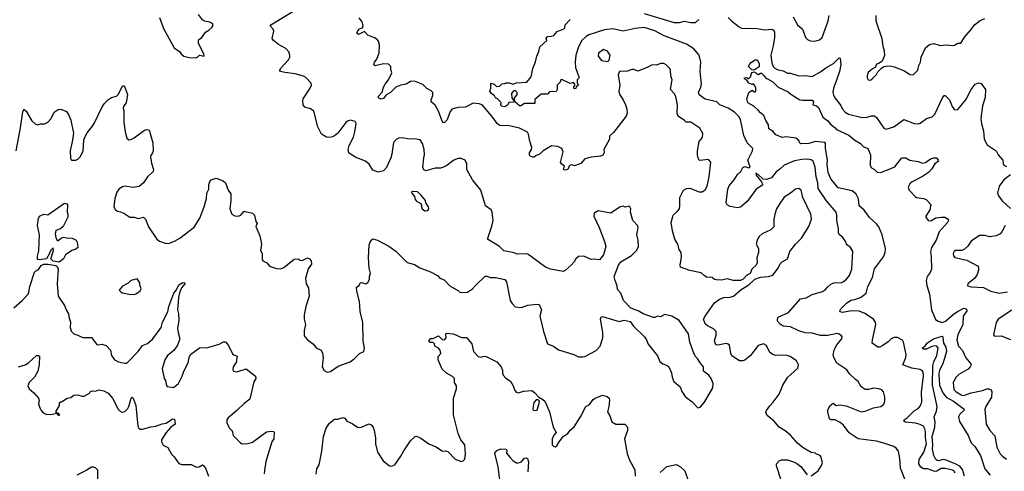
# Model space of a CAD drawing. Extents: x 2133461 to 2293071, y 753526 to 916327.
# Tile 322 of 459: x 2202454 to 2211934, y 899422 to 903765. Entities that reach past the tile are written whole.
import ezdxf

# ---------------------------------------------------------------- set-up
doc = ezdxf.new("R2010")
doc.units = 0

msp = doc.modelspace()

# ---------------------------------------------------------------- linework, layer by layer
at = {"layer": '0CON10XD'}
for points in [[(2203733.3, 902485), (2203715, 902460), (2203712.5, 902445), (2203722, 902385), (2203741.2, 902325), (2203740, 902305), (2203685, 902252.5), (2203645.5, 902194.5), (2203605, 902161.2), (2203545, 902150), (2203465, 902163.8), (2203445, 902158.8), (2203412.3, 902137.7), (2203390, 902105), (2203371.2, 902045), (2203361.2, 901965), (2203377, 901937), (2203395, 901922.5), (2203425, 901917.5), (2203455, 901903.3), (2203515, 901866.7), (2203555, 901866.2), (2203595, 901853.3), (2203645, 901866.7), (2203665, 901847.5), (2203695, 901772.5), (2203775, 901652.5), (2203800, 901635), (2203855, 901616.7), (2203885, 901613.8), (2203945, 901634), (2203995, 901664), (2204135, 901770), (2204186.9, 901855), (2204228.6, 901965), (2204253.3, 902045), (2204256.7, 902095), (2204273.8, 902135), (2204274.1, 902175.9), (2204285, 902210), (2204297.5, 902225), (2204345, 902240), (2204413.6, 902213.6), (2204436, 902195), (2204462.5, 902125), (2204485, 902090), (2204485.7, 902025.7), (2204475.8, 901945.8), (2204495.5, 901895.5), (2204525, 901877.1), (2204556.1, 901873.9), (2204583.9, 901886.1), (2204611.2, 901918.8), (2204625, 901920), (2204695, 901903.8), (2204716, 901885), (2204727.5, 901825), (2204740, 901805), (2204728.8, 901775), (2204765.8, 901685), (2204781.2, 901605), (2204771.2, 901545), (2204788.8, 901515), (2204786.7, 901465), (2204796.1, 901446.1), (2204832.5, 901425), (2204860, 901395), (2204925, 901371.2), (2204965, 901370), (2204997.3, 901382.7), (2205095, 901463.3), (2205136.4, 901466.4), (2205155, 901452.5), (2205175, 901450), (2205225, 901473.3), (2205243.9, 901463.9), (2205261.2, 901445), (2205262.5, 901415), (2205230.6, 901369.4), (2205206, 901275), (2205213, 901223), (2205233.3, 901185), (2205242, 901105), (2205208.1, 901005), (2205191.4, 900925), (2205192, 900885), (2205204, 900835), (2205194, 900775), (2205193.8, 900725), (2205223.3, 900685), (2205283.3, 900645), (2205308.3, 900608.3), (2205357.5, 900585), (2205369.3, 900559.3), (2205376.4, 900513.6), (2205366.4, 900426.4), (2205385, 900390), (2205415, 900374), (2205445, 900381.2), (2205518.8, 900431.2), (2205634.1, 900475.9), (2205675, 900503.8), (2205725, 900553.3), (2205767.5, 900575), (2205773.3, 900605), (2205762.3, 900677.7), (2205756, 900855), (2205731.2, 900955), (2205730, 901015), (2205726.9, 901055), (2205698.5, 901155), (2205697.5, 901192.5), (2205722.5, 901207.5), (2205732.5, 901235), (2205745, 901238), (2205786.4, 901223.6), (2205805, 901237.5), (2205823.3, 901265), (2205823.3, 901295), (2205832, 901325), (2205820, 901375), (2205812, 901475), (2205819.5, 901600.5), (2205835, 901642.5), (2205855, 901656.7), (2205900, 901645), (2206007.3, 901587.3), (2206075, 901538.8), (2206185, 901431.2), (2206255, 901410), (2206307, 901377), (2206409.1, 901339.1), (2206475.7, 901305.7), (2206499.5, 901279.5), (2206541.7, 901261.7), (2206595, 901203.8), (2206678.3, 901158.3), (2206695, 901142.5), (2206765, 901143.8), (2206813.8, 901175), (2206841.4, 901208.6), (2206935, 901298), (2206955, 901298), (2206985, 901286.2), (2207035, 901285.8), (2207125, 901266.7), (2207142.3, 901242.3), (2207176.7, 901065), (2207193.9, 901033.9), (2207223.9, 901003.9), (2207285, 900996.2), (2207345, 901018.8), (2207435, 901030), (2207456.7, 901025), (2207476.4, 900973.6), (2207463.3, 900915), (2207467, 900887), (2207496.2, 900765), (2207537, 900647), (2207592.5, 900625), (2207641.2, 900591.2), (2207790, 900545), (2207835, 900523.3), (2207875, 900521.2), (2207895, 900526.7), (2208005, 900583.8), (2208043.3, 900625), (2208068.8, 900705), (2208068.8, 900755), (2208046.7, 900885), (2208052.5, 900905), (2208065, 900908.8), (2208225, 900863.3), (2208275, 900876.7), (2208333, 900863), (2208365, 900817.5), (2208470, 900715), (2208490, 900685), (2208503.3, 900645), (2208593.6, 900533.6), (2208618.3, 900478.3), (2208645, 900456.7), (2208688.3, 900438.3), (2208703.3, 900425), (2208728.8, 900368.8), (2208735.8, 900325.8), (2208753.3, 900285), (2208813.8, 900235), (2208830.5, 900190.5), (2208862.1, 900142.1), (2208929.7, 900089.7), (2208983, 900033), (2209005, 900037.5), (2209046, 900085), (2209126.2, 900225), (2209131.2, 900265), (2209111.2, 900315), (2209090, 900345), (2209036.2, 900385), (2209037.5, 900425), (2209004.2, 900464.2), (2208981.2, 900505), (2208958.8, 900528.8), (2208934.2, 900584.2), (2208906.2, 900665), (2208892, 900745), (2208803, 900873), (2208732.5, 900915), (2208665, 900930), (2208625, 900906.7), (2208595, 900912.5), (2208569.3, 900900.7), (2208555, 900902), (2208457.5, 900937.5), (2208410, 900965), (2208385, 900970), (2208335, 900993.3), (2208266.2, 901065), (2208243.3, 901135), (2208210.5, 901170.5), (2208208, 901205), (2208187.5, 901255), (2208178.8, 901295), (2208218, 901405), (2208243.2, 901436.8), (2208345, 901496.2), (2208395, 901548.8), (2208412.9, 901585), (2208407.5, 901645), (2208394.4, 901695), (2208407.5, 901765), (2208403.9, 901783.9), (2208356.7, 901835), (2208334, 901915), (2208336.4, 901946.4), (2208325, 901970), (2208285, 901962.5), (2208265, 901972.5), (2208235, 901963.8), (2208145, 901904), (2208023, 901927), (2207986, 901905), (2207980.8, 901875), (2208033.3, 901765), (2208085, 901632.5), (2208095.9, 901584.1), (2208076.2, 901505), (2208037.5, 901455), (2207985, 901462), (2207955, 901457.5), (2207885, 901489.2), (2207835, 901487.5), (2207807.5, 901465), (2207793.3, 901435), (2207765, 901403.3), (2207706.8, 901353.2), (2207685, 901342), (2207565, 901366), (2207515, 901384), (2207394.3, 901474.3), (2207345, 901510), (2207325, 901514), (2207245, 901510), (2207215, 901522), (2207115, 901543.3), (2207074.1, 901584.1), (2206956.7, 901655), (2207000.5, 901779.5), (2207011.2, 901835), (2207002.5, 901915), (2206992, 901935), (2206938.8, 901975), (2206893.3, 902125), (2206815, 902223.8), (2206757.5, 902325), (2206758, 902378), (2206743, 902413), (2206705, 902430), (2206675, 902430), (2206635, 902414), (2206567.6, 902362.4), (2206534.3, 902345.7), (2206505, 902337.1), (2206453.7, 902336.3), (2206365, 902312), (2206345, 902321.2), (2206336.6, 902346.6), (2206345, 902437.5), (2206352.5, 902465), (2206347.5, 902515), (2206331.2, 902575), (2206308.3, 902608.3), (2206255, 902620), (2206205, 902616.2), (2206135, 902628), (2206105, 902626.2), (2206077.7, 902612.3), (2206054, 902585), (2206037.9, 902472.1), (2206027.1, 902435), (2205985, 902343.3), (2205955, 902311.2), (2205905, 902298.8), (2205855, 902316.2), (2205817.5, 902375), (2205783.6, 902403.6), (2205683.2, 902443.2), (2205621.2, 902485), (2205617.5, 902515), (2205625.6, 902555), (2205667.8, 902635), (2205680.8, 902685), (2205693.3, 902765), (2205682.5, 902785), (2205639.5, 902799.5), (2205615, 902792), (2205594.5, 902775.5), (2205517.5, 902675), (2205485, 902646.9), (2205465, 902637.8), (2205435, 902632.2), (2205407.5, 902635), (2205358.6, 902665), (2205323.3, 902733.3), (2205285, 902883.8), (2205255, 902908.8), (2205200, 902925), (2205184.2, 902945), (2205180, 902985), (2205184.4, 903005), (2205250.8, 903105), (2205262, 903135), (2205260, 903155), (2205208.3, 903208.3), (2205185, 903222), (2205105, 903245.7), (2205005, 903255.8), (2204965, 903266.7), (2204958.8, 903275), (2204964, 903295), (2205041.7, 903378.3), (2205054.3, 903405), (2205054.2, 903425), (2205044.2, 903454.2), (2205017.7, 903487.7), (2204945, 903526.7), (2204896.1, 903566.1), (2204884.2, 903584.2), (2204900, 903655), (2204894.2, 903674.2), (2204866.7, 903705), (2204873.3, 903715), (2205109.1, 903860.9)], [(2203798.8, 903785), (2203838.8, 903678.8), (2203940, 903495), (2203995, 903456.7), (2204009.2, 903435), (2204035, 903414.4), (2204085, 903400), (2204145, 903398)], [(2204145, 903398), (2204165, 903403.3), (2204185, 903422.5), (2204230, 903415), (2204226.2, 903435), (2204176.7, 903535), (2204175, 903570), (2204207.5, 903595), (2204243.6, 903646.4), (2204275, 903662.5), (2204305, 903690), (2204312.5, 903705), (2204312.5, 903725), (2204285, 903740), (2204231.7, 903751.7), (2204214.2, 903764.2), (2204173.8, 903813.8)], [(2205972, 903145), (2206006, 903185), (2206037.5, 903255), (2206026.2, 903285), (2206025.9, 903315.9), (2206005.9, 903335.9), (2205955, 903341.2), (2205875, 903320), (2205865, 903330), (2205870, 903355), (2205893.6, 903386.4), (2205913.3, 903445), (2205917.3, 903522.7), (2205907.4, 903557.4), (2205894, 903575), (2205870, 903590), (2205805.5, 903615.5), (2205775, 903651.2), (2205715, 903623.1), (2205700.8, 903635), (2205705, 903651.2), (2205725, 903678), (2205753.8, 903686.2), (2205760, 903705), (2205752, 903745), (2205721.3, 903781.3)], [(2210990, 899315), (2210933.2, 899453.2), (2210927.8, 899545), (2210914.2, 899615), (2210893.8, 899645), (2210868.7, 899658.7), (2210785, 899690.5), (2210705, 899710), (2210528, 899735), (2210441.1, 899791.1), (2210385, 899864.2), (2210355, 899890), (2210305.8, 899915.8), (2210265, 899918), (2210251.2, 899925), (2210233.6, 899993.6), (2210235, 900012.5), (2210256, 900055), (2210285, 900075.8), (2210315, 900054), (2210355, 900060), (2210410.5, 900050.5), (2210555, 899992), (2210595, 899999.2), (2210675, 900032), (2210745, 900046.2), (2210774.1, 900065.9), (2210784, 900095), (2210783.8, 900135), (2210770, 900185), (2210755.9, 900205.9), (2210726.1, 900216.1), (2210675, 900220.8), (2210625, 900207.5), (2210595, 900208.6), (2210554.5, 900234.5), (2210525.6, 900285.6), (2210500, 900305), (2210445, 900358), (2210416.4, 900396.4), (2210322, 900462), (2210292.9, 900515), (2210287.5, 900545), (2210297.5, 900595), (2210322.4, 900637.6), (2210370, 900695), (2210373.3, 900715), (2210367.5, 900725), (2210345, 900741.2), (2210325, 900746), (2210235, 900728.6), (2210165, 900727.1), (2210085, 900750.3), (2210015, 900754), (2209955, 900773.4), (2209875, 900810), (2209805, 900817.9), (2209776.6, 900836.6), (2209750.6, 900865), (2209749.4, 900885), (2209756.8, 900903.2), (2209855, 900947.5), (2209971.3, 901078.7), (2210025, 901088.9), (2210085, 901121.8), (2210185, 901151.2), (2210211.3, 901168.7), (2210235, 901197.1), (2210265, 901222.9), (2210292.5, 901235), (2210365, 901238.6), (2210385, 901245.7), (2210415, 901269.2), (2210445, 901306), (2210464.4, 901365), (2210475, 901540), (2210453, 901573), (2210413.6, 901603.6), (2210407, 901627), (2210380.7, 901670.7), (2210345, 901700), (2210336.2, 901715), (2210338, 901755), (2210320.8, 901835), (2210321.4, 901885), (2210314.4, 901915), (2210222.7, 902022.7), (2210140.2, 902140.2), (2210138.2, 902195), (2210123.5, 902253.5), (2210111.8, 902345), (2210092, 902405), (2210075, 902417.5), (2210043.2, 902423.2), (2209985, 902420.5), (2209915, 902407.3), (2209815, 902365.5), (2209772.3, 902327.7), (2209738.6, 902301.4), (2209691.2, 902245), (2209645, 902227.8), (2209612.7, 902232.7), (2209565, 902276.8), (2209542, 902288), (2209545, 902271.1), (2209596.6, 902206.6), (2209606.5, 902185), (2209604.4, 902175), (2209545.4, 902135), (2209456.9, 902015), (2209395, 901962.7), (2209365, 901956.7), (2209295, 901968.6), (2209264.3, 901985), (2209256.9, 902005), (2209271.9, 902135), (2209285, 902167.8), (2209334, 902226), (2209364.8, 902275.2), (2209395.6, 902304.4), (2209416.8, 902343.2), (2209435, 902351.6), (2209475, 902338.9), (2209486.1, 902345), (2209465.5, 902415), (2209510.8, 902505), (2209512, 902525), (2209459.5, 902579.5), (2209425, 902650), (2209395.5, 902805), (2209377.5, 902835), (2209337.3, 902875), (2209274.2, 902914.2), (2209194.7, 902944.7), (2209165, 902974.3), (2209055, 903000.8), (2208995, 903041.2), (2208990, 903065), (2209011.9, 903115), (2209016.9, 903145), (2209005.4, 903265), (2209011.5, 903355), (2208994.7, 903424.7), (2208943.1, 903483.1), (2208875, 903530), (2208659.6, 903609.6), (2208568.7, 903658.7), (2208465, 903688.8), (2208381.1, 903681.1), (2208265, 903655.7), (2208165, 903676.2), (2208085, 903668.8), (2207935, 903617.8), (2207907.8, 903602.2), (2207865.5, 903564.5), (2207834.2, 903505), (2207810, 903425), (2207800.8, 903355), (2207805.9, 903305.9), (2207837.5, 903215), (2207837.5, 903202.5), (2207822.5, 903185), (2207820, 903155), (2207830, 903145), (2207830, 903135), (2207811.7, 903118.3), (2207808.3, 903101.7), (2207795, 903100), (2207790, 903105), (2207790, 903125), (2207798.3, 903131.7), (2207800, 903145), (2207785, 903160), (2207755, 903150), (2207675, 903190), (2207663.6, 903186.4), (2207657.5, 903165), (2207630, 903135), (2207627.5, 903095), (2207620, 903075), (2207555, 903070), (2207535, 903050), (2207475, 903050), (2207413.9, 902996.1), (2207412.5, 902957.5), (2207315, 902960), (2207280, 902935), (2207265, 902936.7), (2207220, 902975), (2207218.3, 903011.7), (2207242.5, 903045), (2207242.5, 903065), (2207225, 903082.5), (2207205, 903077.5), (2207190, 903055), (2207193, 903013), (2207210, 902985), (2207208.3, 902971.7), (2207162.5, 902967.5), (2207152.5, 902945), (2207125, 902927.5), (2207095, 902933.3), (2207087.5, 902945), (2207088.3, 902968.3), (2207053.3, 903003.3), (2207035, 903013.3), (2207023.8, 903033.8), (2206995, 903053.8), (2206981.2, 903075), (2206990, 903105), (2206990, 903155), (2207022.5, 903145), (2207045, 903122.5), (2207073.8, 903126.2), (2207095, 903147.5), (2207125, 903150), (2207135, 903157.5), (2207165, 903158.8), (2207205, 903145.8), (2207235, 903156), (2207337, 903163), (2207377.5, 903215), (2207393.3, 903295), (2207421.5, 903358.5), (2207431.5, 903415), (2207451.7, 903458.3), (2207460.5, 903505), (2207528.8, 903565), (2207524, 903585), (2207535, 903603.3), (2207575, 903606.2), (2207595, 903614), (2207630, 903650), (2207694.3, 903675.7), (2207702, 903685), (2207706, 903715), (2207752.5, 903767.5)], [(2208465, 903825.4), (2208755, 903739.3), (2208805, 903738.2), (2208855, 903750.8), (2208915, 903739.4), (2208960.7, 903739.3), (2208992.7, 903767.3)], [(2209274.6, 903785), (2209305.8, 903754.2), (2209381.5, 903695), (2209405, 903684.2), (2209555, 903680.7), (2209625, 903666.9), (2209695, 903674.7), (2209713.8, 903665), (2209721.1, 903645), (2209720.6, 903595), (2209708.9, 903515), (2209686.2, 903425), (2209695, 903350), (2209709.6, 903315), (2209725, 903299.1), (2209755, 903282.9), (2209805, 903272.2), (2209845, 903250.6), (2209875, 903249.4), (2209955, 903225.7), (2210015, 903229.2), (2210085, 903219.4), (2210165, 903262.7), (2210215, 903302.7), (2210287.8, 903345), (2210345, 903396.7), (2210355, 903393.3), (2210360.3, 903335), (2210346.8, 903265), (2210315.2, 903174.8), (2210290, 903105), (2210284.5, 903065), (2210289.3, 903039.3), (2210305, 903008.8), (2210359.6, 902939.6), (2210375, 902904), (2210402.5, 902875), (2210435, 902857.1), (2210565, 902824.4), (2210612.9, 902827.1), (2210655, 902840.8), (2210685, 902839.2), (2210705, 902824), (2210775, 902722.5), (2210795, 902712.5), (2210871.2, 902735), (2210965, 902805.7), (2211065, 902767.1), (2211105, 902762.9), (2211125, 902770.8), (2211185, 902815.6), (2211240.9, 902829.1), (2211265.7, 902855), (2211337.3, 903012.7), (2211355, 903036.7), (2211365.8, 903035.8), (2211406, 902995), (2211430.9, 902930.9), (2211455, 902898.8), (2211485, 902902), (2211514.4, 902935)], [(2209902.5, 903792.5), (2209944.2, 903714.2), (2209990, 903675), (2210020, 903595), (2210040, 903575), (2210065, 903561.2), (2210110.7, 903559.3), (2210155, 903570), (2210178.8, 903595), (2210238.8, 903755), (2210247.5, 903805)], [(2210697.5, 903805), (2210696.5, 903755), (2210754.3, 903585), (2210765, 903510), (2210778, 903465), (2210780.7, 903419.3), (2210757.5, 903365), (2210727, 903343), (2210705, 903337.5), (2210693, 903307), (2210665, 903292.5), (2210624.2, 903255.8), (2210613.3, 903225), (2210613.3, 903205), (2210622.5, 903185), (2210645, 903183.3), (2210662.5, 903195), (2210705, 903237.5), (2210717, 903263), (2210750.7, 903299.3), (2210775, 903313.3), (2210795, 903316.7), (2210835, 903320), (2210875, 903311.2), (2210972.5, 903272.5), (2211025, 903238.8), (2211057, 903233), (2211101.7, 903278.3), (2211112, 903325), (2211126, 903355), (2211132, 903405), (2211174.6, 903495.4), (2211215, 903527.1), (2211255.7, 903535.7), (2211315, 903516.2), (2211375, 903522.5), (2211435, 903517.5), (2211455, 903520), (2211485, 903537.5), (2211515, 903540), (2211551.7, 903598.3), (2211615, 903670), (2211646.2, 903715), (2211702.4, 903757.6), (2211748, 903775)], [(2208115, 903362.5), (2208130, 903375), (2208140, 903425), (2208113, 903463), (2208075, 903478.8), (2208025.9, 903444.1), (2208024.2, 903414.2), (2208055, 903373.3), (2208115, 903362.5)], [(2210075, 899376.7), (2210141.2, 899425), (2210173.6, 899476.4), (2210182.5, 899505), (2210168.8, 899565), (2210160, 899575), (2210126.4, 899586.4), (2210115, 899596.2), (2210075, 899601.2), (2209998.3, 899648.3), (2209943.7, 899693.7), (2209875, 899768.8), (2209825, 899810), (2209766.7, 899845), (2209715, 899906.7), (2209655, 899956.2), (2209638, 899985), (2209644.3, 900005.7), (2209675, 900052.5), (2209710, 900085), (2209765, 900162.5), (2209800.3, 900249.7), (2209845.9, 900324.1), (2209946.7, 900415), (2209952.5, 900445), (2209932.5, 900485), (2209872.5, 900525), (2209844.1, 900534.1), (2209808.6, 900538.6), (2209735, 900534.3), (2209710.9, 900540.9), (2209677.5, 900565), (2209645, 900630), (2209615, 900646.7), (2209565, 900632.5), (2209491.4, 900535), (2209435, 900491.4), (2209415, 900483.1), (2209385, 900482.9), (2209310.5, 900530.5), (2209300, 900555), (2209286.9, 900635), (2209275.4, 900645.4), (2209255, 900650.9), (2209175, 900634), (2209155, 900639.2), (2209142.7, 900675), (2209160, 900735), (2209159.2, 900765), (2209135, 900791.4), (2209075, 900821.1), (2209055, 900839.2), (2209037.5, 900885), (2209052.5, 900915), (2209145, 901041.4), (2209192.4, 901077.6), (2209235, 901092.9), (2209295, 901097.5), (2209325, 901107.1), (2209399.7, 901170.3), (2209475, 901216.2), (2209532, 901268), (2209585, 901290), (2209665, 901296.2), (2209705, 901307.5), (2209757.5, 901375), (2209775, 901417.5), (2209795, 901436.7), (2209847.5, 901465), (2209867.5, 901535), (2209924.1, 901605.9), (2209981.2, 901665), (2210051.4, 901775), (2210076.9, 901845), (2210071.9, 901895), (2209995.4, 902055.4), (2209976.5, 902126.5), (2209955, 902142), (2209925, 902136.2), (2209875, 902095.8), (2209815, 902058.8), (2209765, 901988), (2209741.4, 901945), (2209724, 901895), (2209716.1, 901843.9), (2209715.8, 901774.2), (2209687.5, 901745), (2209601.2, 901705), (2209575, 901681.2), (2209558, 901655), (2209544, 901605), (2209568.8, 901565), (2209568, 901525), (2209550, 901475), (2209553.8, 901425), (2209543.3, 901405), (2209502.5, 901365), (2209486.4, 901323.6), (2209455, 901307.5), (2209419.3, 901270.7), (2209395, 901257.5), (2209325, 901257.5), (2209265, 901271.2), (2209215, 901260), (2209163.9, 901263.9), (2209145, 901267.5), (2209120, 901285), (2209065, 901288.8), (2209044.2, 901304.2), (2209015, 901330), (2208905, 901351.2), (2208817.5, 901385), (2208813.9, 901403.9), (2208825.7, 901485), (2208822.5, 901525), (2208802, 901555), (2208790.8, 901605), (2208762.9, 901655), (2208738.1, 901735), (2208725.7, 901815), (2208744.5, 901885.5), (2208785, 901919.2), (2208805.6, 901945), (2208810.6, 901975), (2208808.6, 902055), (2208845.5, 902124.5), (2208875, 902141.4), (2208905.7, 902145.7), (2208995, 902110), (2209025, 902108.8), (2209055, 902130), (2209072.5, 902165), (2209092.5, 902255), (2209106.7, 902395), (2209085, 902418.8), (2209000.8, 902410.8), (2208990, 902425), (2208980, 902465), (2208980.8, 902505), (2208995.8, 902594.2), (2209026.8, 902633.2), (2209031.2, 902671.2), (2209001.4, 902721.4), (2208915, 902778.8), (2208869.3, 902779.3), (2208855, 902796.7), (2208795, 902836.7), (2208785.7, 902865), (2208785.8, 902945.8), (2208771.2, 903025), (2208756, 903055), (2208720, 903095), (2208736, 903185), (2208722.5, 903225), (2208719.3, 903279.3), (2208712.5, 903295), (2208679.5, 903329.5), (2208655, 903343.8), (2208625, 903343.3), (2208585, 903328.8), (2208545, 903330), (2208495.8, 903304.2), (2208405, 903270), (2208366.1, 903286.1), (2208346.1, 903286.1), (2208305, 903271.2), (2208230, 903265), (2208216.7, 903235), (2208231.2, 903135), (2208224, 903075), (2208233.2, 903043.2), (2208264, 902995), (2208285.8, 902945), (2208298, 902905), (2208301.4, 902865), (2208291.7, 902838.3), (2208170.5, 902679.5), (2208133.3, 902645), (2208132.5, 902615), (2208078, 902515), (2208082, 902485), (2208068.8, 902461.2), (2208045, 902451.2), (2207955, 902442.2), (2207895, 902428.1), (2207855, 902381.2), (2207795, 902360), (2207769.3, 902369.3), (2207755, 902366.7), (2207743.8, 902355), (2207732.5, 902325), (2207705, 902317.5), (2207690, 902325), (2207700, 902355), (2207674.1, 902374.1), (2207661.7, 902391.7), (2207685.6, 902494.4), (2207674, 902525), (2207635.3, 902545.3), (2207575, 902550.5), (2207492.5, 902505), (2207455, 902467.5), (2207425, 902457.5), (2207407, 902443), (2207393, 902443), (2207366.4, 902456.4), (2207361.2, 902465), (2207361.4, 902485), (2207382.9, 902515), (2207384.5, 902535), (2207364.6, 902595), (2207353.5, 902663.5), (2207341.7, 902681.7), (2207265, 902721.9), (2207165, 902742.7), (2207075, 902747.3), (2207050.9, 902765), (2206998.4, 902838.4), (2206905, 902946.7), (2206877, 902957), (2206821.5, 902961.5), (2206745, 902923.5), (2206675, 902920.9), (2206616, 902905), (2206596.5, 902875), (2206569.4, 902800.6), (2206545, 902776), (2206535, 902774), (2206520.2, 902790.2), (2206487.3, 902885), (2206455, 902942), (2206417.1, 902975), (2206416.9, 902995), (2206433.1, 903035), (2206430.8, 903065), (2206415, 903080.8), (2206373.2, 903103.2), (2206335, 903140.6), (2206255, 903173.1), (2206215, 903169.2), (2206174.2, 903145.8), (2206125, 903135.7), (2206075, 903114.4), (2206025, 903065.8), (2205980, 903040), (2205955, 903006.2), (2205935, 903002), (2205911.2, 903011.2), (2205906.2, 903025), (2205942.7, 903067.3), (2205955.6, 903115), (2205972, 903145)], [(2209525, 903280), (2209501.7, 903281.7), (2209472.5, 903315), (2209480, 903335), (2209500, 903355), (2209535, 903377.5), (2209555, 903377.5), (2209575, 903342.5), (2209575, 903310), (2209525, 903280)], [(2211461.3, 899405), (2211447.9, 899425), (2211435, 899432), (2211365, 899449.5), (2211325, 899447.3), (2211285, 899422.2), (2211265, 899420.5), (2211195, 899446.5), (2211155, 899446.9), (2211130.4, 899460.4), (2211112.3, 899492.3), (2211112.9, 899535), (2211157.6, 899605), (2211184.4, 899685), (2211175.2, 899745), (2211175.8, 899805), (2211168.7, 899828.7), (2211154.4, 899855), (2211125, 899873.1), (2211077.5, 899885), (2210983.4, 899893.4), (2210966.2, 899905), (2210968.8, 899915), (2211000, 899935), (2211070.8, 900005), (2211105, 900025.6), (2211125, 900047.5), (2211139.6, 900085), (2211136.2, 900186.2), (2211154.8, 900335), (2211152.5, 900375), (2211141.9, 900391.9), (2211125, 900401.8), (2211045, 900412.5), (2210957.1, 900445), (2210984.7, 900514.7), (2210989.2, 900545), (2210962.4, 900665), (2210952.6, 900682.6), (2210905, 900708.1), (2210875, 900708.1), (2210844.6, 900695.4), (2210815, 900665.8), (2210765, 900632.9), (2210735, 900616), (2210715, 900616.7), (2210662.5, 900655), (2210664.2, 900685.8), (2210697.8, 900832.2), (2210692.3, 900855), (2210675, 900883.5), (2210590.3, 900940.3), (2210535, 900962.7), (2210465.3, 900964.7), (2210375, 900948.6), (2210353.8, 900953.8), (2210351.2, 900965), (2210360.8, 900985), (2210415, 901039.2), (2210455, 901066.9), (2210495, 901073.5), (2210555, 901096.2), (2210604.6, 901135), (2210621.5, 901198.5), (2210663.5, 901286.5), (2210682.8, 901367.2), (2210770, 901485), (2210785.9, 901525), (2210789, 901565), (2210757.2, 901695), (2210725, 901771.8), (2210705, 901800), (2210635, 901860.9), (2210585, 901932.5), (2210535.6, 901975), (2210531.4, 902041.4), (2210507.6, 902087.6), (2210469.2, 902119.2), (2210335, 902148.9), (2210263.5, 902235), (2210237.1, 902295), (2210228.1, 902371.9), (2210232.7, 902415), (2210211.2, 902525), (2210213.8, 902573.8), (2210205.7, 902585), (2210115, 902594.7), (2210052.5, 902575), (2209975, 902571.4), (2209965, 902577.5), (2209955, 902602.5), (2209925.8, 902625.8), (2209835, 902638.8), (2209795, 902633.3), (2209735, 902656.7), (2209705, 902693.3), (2209667.5, 902715), (2209662, 902755), (2209638, 902795), (2209620, 902845), (2209585, 902868), (2209565.6, 902895.6), (2209522.2, 902932.2), (2209465, 902966.7), (2209454.2, 903005), (2209474, 903065), (2209505, 903087.5), (2209525, 903070), (2209535, 903070), (2209541.7, 903078.3), (2209542.5, 903105), (2209536.7, 903125), (2209515, 903150), (2209505, 903140), (2209475, 903153.3), (2209453.3, 903183.3), (2209433.3, 903195), (2209433.3, 903206.7), (2209455, 903210), (2209465, 903200), (2209475, 903200), (2209490, 903215), (2209501.7, 903258.3), (2209525, 903262.5), (2209538.3, 903258.3), (2209555, 903240), (2209575, 903240), (2209585, 903250), (2209595, 903250), (2209623.3, 903225), (2209640, 903200), (2209655, 903196)], [(2202421.2, 902505), (2202462, 902725), (2202482.3, 902877.7), (2202495, 902903.3), (2202515, 902886.2), (2202571.7, 902791.7), (2202603.4, 902763.4), (2202625, 902754.2), (2202655, 902764.2), (2202695, 902764.3), (2202725, 902779.2), (2202755.4, 902814.6), (2202784.2, 902875), (2202825, 902902), (2202850, 902905), (2202902.7, 902882.7), (2202927, 902847), (2202947, 902797), (2202971.2, 902675), (2202963.3, 902605), (2202940, 902505), (2202943.6, 902433.6), (2202953, 902413), (2202993, 902413), (2203015, 902422.5), (2203036.7, 902445), (2203065, 902500), (2203071.2, 902605), (2203085, 902642.5), (2203102.7, 902677.3), (2203155, 902740), (2203175, 902773.3), (2203245, 902920), (2203265.7, 902954.3), (2203299.7, 902990.3), (2203337.5, 903015), (2203385, 903030), (2203405, 903048), (2203445, 903128.8), (2203455, 903128), (2203466, 903115), (2203492.5, 903045), (2203480, 902965), (2203456.2, 902935), (2203448.8, 902915), (2203455.8, 902885), (2203455, 902780), (2203468, 902685), (2203486.1, 902626.1), (2203505, 902610), (2203525, 902613.8), (2203555, 902628.8), (2203655, 902701.2), (2203675, 902708), (2203692.5, 902705), (2203704, 902694), (2203735, 902580), (2203739.2, 902505), (2203733.3, 902485)], [(2209655, 903196), (2209705, 903165.6), (2209756.8, 903116.8), (2209852.1, 903072.1), (2209878.3, 903048.3), (2209965.5, 902995.5), (2209995, 902989.5), (2210085, 902990.8), (2210095.7, 902974.3), (2210090, 902945), (2210125, 902935.8), (2210145, 902920), (2210187.2, 902827.2), (2210235, 902792.5), (2210260.5, 902760.5), (2210305, 902726.4), (2210317.7, 902707.7), (2210438, 902655), (2210495, 902605.8), (2210548.8, 902575), (2210575, 902544), (2210619.2, 902525), (2210644.5, 902464.5), (2210641.2, 902361.2), (2210655, 902341.2), (2210683.3, 902325), (2210709.3, 902299.3), (2210746.4, 902296.4), (2210878.9, 902351.1), (2210945, 902432.5), (2210955, 902436.2), (2210986.1, 902436.1), (2211025, 902413.8), (2211105, 902400), (2211145, 902385.8), (2211175, 902392.5), (2211224.5, 902425.5), (2211255, 902436.2), (2211280, 902435), (2211297.5, 902415), (2211300, 902405), (2211265, 902378.8), (2211235, 902330), (2211202.5, 902295), (2211145, 902256.7), (2211046.2, 902205), (2211023.8, 902185), (2211006.7, 902155), (2211016.7, 902125), (2211075, 902063.3), (2211090, 902055), (2211155, 902046.2), (2211182.5, 902035), (2211227, 901987), (2211216.7, 901935), (2211180, 901875), (2211180, 901865), (2211200, 901835), (2211225, 901830), (2211275, 901860), (2211326.1, 901866.1), (2211360, 901865), (2211393.3, 901845), (2211396.2, 901835), (2211388, 901815), (2211308.1, 901725), (2211278, 901645), (2211232, 901575), (2211222, 901535), (2211231.2, 901485), (2211231.8, 901365), (2211220.5, 901335), (2211192.7, 901295), (2211180.9, 901255), (2211187.8, 901207.8), (2211212.9, 901125), (2211231.4, 900975), (2211272.5, 900882.5), (2211295.8, 900865.8), (2211335, 900853.6), (2211366.5, 900865), (2211440.3, 900929.7), (2211482, 900958), (2211545, 900989.1), (2211558.6, 900988.6), (2211570.2, 900980.2), (2211571.8, 900965), (2211536.4, 900915), (2211533.2, 900835), (2211485, 900732.5), (2211475.4, 900685), (2211494.4, 900625), (2211531.8, 900581.8), (2211562.6, 900512.6), (2211611.4, 900455), (2211614.3, 900445), (2211605.7, 900425), (2211584.7, 900405.3), (2211495, 900351.1), (2211468.5, 900325), (2211442.5, 900275), (2211449.4, 900209.4), (2211470, 900185), (2211525, 900154.7), (2211545, 900151.8), (2211615, 900176.5), (2211725, 900198.9), (2211765, 900213.6), (2211786.3, 900216.3), (2211807.1, 900205), (2211813.3, 900185), (2211809.1, 900135), (2211755.6, 900045), (2211747.5, 900015), (2211760, 899875), (2211793.1, 899815), (2211843.8, 899763.8), (2211861.1, 899655), (2211895, 899591.2), (2211915, 899568), (2211955, 899538.6)], [(2211514.4, 902935), (2211564.4, 902995), (2211615, 903093.3), (2211655, 903146), (2211685, 903158.8), (2211710.7, 903150.7), (2211752.5, 903095), (2211749.2, 903015), (2211722.5, 902937.5), (2211709.1, 902815), (2211715, 902762.5), (2211734.4, 902694.4), (2211739.4, 902615), (2211770.2, 902560.2), (2211856.7, 902505), (2211873.3, 902465), (2211920, 902415), (2211921.7, 902381.7), (2211930, 902365), (2211955, 902354)], [(2211995, 902272), (2211928.8, 902225), (2211885.6, 902164.4), (2211868.8, 902095), (2211879.5, 902069.5), (2211914.2, 902024.2), (2211995, 901947.5)], [(2206355, 901926.7), (2206385, 901930), (2206393.3, 901945), (2206391.2, 901965), (2206363, 902003), (2206360, 902025), (2206315, 902081.2), (2206285, 902108), (2206235, 902112.5), (2206227.5, 902105), (2206230, 902095), (2206253.6, 902063.6), (2206260, 902035), (2206275, 902018.1), (2206320, 901995), (2206321.2, 901965), (2206330, 901945), (2206355, 901926.7)], [(2202835, 901434.4), (2202775, 901442), (2202752.5, 901465), (2202780, 901545), (2202775, 901570), (2202750, 901545), (2202750, 901535), (2202740, 901525), (2202740, 901515), (2202712.5, 901465), (2202645, 901455.8), (2202625, 901460), (2202625, 901490), (2202636.6, 901543.4), (2202645.7, 901695), (2202624.4, 901785), (2202633.9, 901853.9), (2202645, 901876.2), (2202685, 901893.3), (2202725, 901887.5), (2202885, 902000), (2202907.5, 901995), (2202913, 901983), (2202910, 901915), (2202916.7, 901895), (2202916.2, 901865), (2202873, 901777), (2202846.1, 901753.9), (2202801.7, 901738.3), (2202796.7, 901705), (2202800.7, 901670.7), (2202815, 901640), (2202825, 901640), (2202852.5, 901665), (2202875, 901674), (2202905, 901666.2), (2202957.5, 901665), (2202996.7, 901645), (2203007.5, 901625), (2203012.5, 901575), (2202995, 901556.7), (2202954.2, 901545.8), (2202896.1, 901503.9), (2202889.5, 901490.5), (2202874.2, 901465), (2202835, 901434.4)], [(2211942.5, 901785), (2211910, 901725), (2211893.6, 901706.4), (2211855, 901686.9), (2211795, 901677.1), (2211745, 901690.6), (2211695, 901689.2), (2211615.5, 901634.5), (2211582.4, 901587.6), (2211551.7, 901558.3), (2211525, 901544.2), (2211465, 901543.8), (2211450, 901535), (2211440, 901515), (2211443.3, 901495), (2211458.8, 901478.8), (2211573, 901453), (2211675, 901398.8), (2211685.9, 901385.9), (2211686, 901355), (2211674, 901315), (2211649.7, 901280.3), (2211582.5, 901225), (2211580, 901205), (2211614.2, 901194.2), (2211735, 901188.6), (2211805, 901154.3), (2211885, 901135.5), (2211965, 901146.9)], [(2202396.7, 900995), (2202477, 901063), (2202534, 901125), (2202542.5, 901145), (2202549.7, 901200.3), (2202595, 901336.7), (2202605, 901346.7), (2202635, 901363.1), (2202660.7, 901399.3), (2202685, 901412.8), (2202725, 901414.8), (2202800.7, 901400.7), (2202818.7, 901388.7), (2202824.5, 901365), (2202814.6, 901225), (2202824.5, 901104.5), (2202885, 901017.5), (2202900, 900975), (2202923.3, 900935), (2202928.8, 900895), (2202943.8, 900855), (2202938.8, 900805), (2202950.8, 900770.8), (2202975, 900743.8), (2203015, 900731.2), (2203045, 900713.8), (2203065, 900708.8), (2203145, 900710), (2203195, 900640), (2203215, 900636.7), (2203245, 900643.3), (2203285, 900631.2), (2203327.5, 900585), (2203337.5, 900535), (2203366.7, 900495), (2203405, 900473.8), (2203465, 900460), (2203485, 900461.2), (2203595, 900572.5), (2203635, 900630), (2203685, 900651.9), (2203734.4, 900695), (2203814.2, 900805), (2203829.4, 900855), (2203880, 900955), (2203890.4, 901005), (2203938.2, 901135), (2203962.9, 901167.1), (2203984.4, 901215), (2204025, 901237.8), (2204043.8, 901235), (2204044.2, 901225), (2204012.6, 901187.4), (2203991.4, 901138.6), (2203981.4, 901095), (2203977.7, 901002.3), (2203973.4, 900973.4), (2203983.1, 900935), (2203985.6, 900875), (2203973.3, 900795), (2203978.1, 900755), (2203993, 900707), (2203991.9, 900685), (2203971.9, 900635), (2203937.3, 900582.7), (2203877.5, 900535), (2203852, 900495), (2203825.9, 900405.9), (2203843.8, 900315), (2203856.7, 900295), (2203866.4, 900246.4), (2203875, 900237.5), (2203935, 900226), (2203983.8, 900265), (2204019.4, 900335), (2204033.3, 900385), (2204076.5, 900465), (2204085.5, 900515), (2204099.4, 900545), (2204185, 900608.8), (2204266.4, 900613.6), (2204375, 900643.3), (2204415, 900666.2), (2204435, 900666.7), (2204465, 900630), (2204502.7, 900552.7), (2204515, 900541.2), (2204548.3, 900528.3), (2204542.5, 900495), (2204540, 900475), (2204507.5, 900425), (2204507, 900397), (2204513.6, 900383.6), (2204545, 900377.5), (2204635, 900406.7), (2204725, 900337.5), (2204728.8, 900315), (2204709.5, 900280.5), (2204670, 900115), (2204613.8, 900075), (2204545, 900006.2), (2204460, 899935), (2204446.7, 899915), (2204447.5, 899885), (2204472.5, 899835), (2204499.5, 899809.5), (2204507.5, 899765), (2204578.8, 899695), (2204595, 899686), (2204655, 899689.4), (2204695, 899701.4), (2204829.1, 899800.9), (2204875, 899809.2), (2204895.9, 899805.9), (2204905, 899797.5), (2204899.4, 899735), (2204882.5, 899705), (2204823.1, 899515), (2204810.8, 899430.8)], [(2203555, 901123.3), (2203578.3, 901131.7), (2203615, 901157.5), (2203623.3, 901175), (2203608.8, 901215), (2203608.8, 901235), (2203585, 901272.5), (2203525, 901256.7), (2203498.8, 901231.2), (2203445, 901203.3), (2203412.5, 901165), (2203427, 901147), (2203445, 901136.7), (2203505, 901124), (2203555, 901123.3)], [(2212005, 900972), (2211875.7, 900884.3), (2211855.9, 900854.1), (2211830, 900735), (2211840.7, 900720.7), (2211905, 900723.8), (2211995, 900688.8)], [(2205307.5, 899395), (2205315.9, 899444.1), (2205337.1, 899485), (2205364.2, 899615), (2205377.5, 899755), (2205405, 899836.7), (2205435, 899883.3), (2205485, 899923.3), (2205516.1, 899923.9), (2205565, 899938.8), (2205583.3, 899933.3), (2205605, 899902.5), (2205655, 899882.5), (2205705, 899847.5), (2205725, 899843.3), (2205745, 899847.5), (2205815, 899877.5), (2205839.3, 899869.3), (2205856.1, 899846.1), (2205866.7, 899815), (2205880, 899745), (2205880, 899685), (2205898.8, 899605), (2205952, 899522), (2206015, 899473.3), (2206035, 899470), (2206065, 899483.3), (2206124.1, 899565.9), (2206151.7, 899618.3), (2206216.7, 899715), (2206262.5, 899755), (2206275, 899758.8), (2206315, 899741.2), (2206392.5, 899685), (2206465, 899657.5), (2206515, 899621.2), (2206525, 899616.7), (2206555, 899620), (2206575, 899610.8), (2206645, 899537.5), (2206705, 899516.7), (2206725, 899523.3), (2206740.7, 899539.3), (2206746.7, 899585), (2206740, 899675), (2206701.2, 899725), (2206674, 899785), (2206629.1, 899965), (2206630, 900125), (2206658.1, 900215), (2206660.8, 900245), (2206640.8, 900275), (2206640, 900315), (2206622.5, 900332.5), (2206564.6, 900364.6), (2206520, 900405), (2206484.4, 900495), (2206484.3, 900525.7), (2206510, 900555), (2206502.5, 900585), (2206486.4, 900606.4), (2206450, 900625), (2206447, 900647), (2206435, 900660), (2206405, 900660), (2206392.5, 900675), (2206412.3, 900697.7), (2206435, 900700), (2206485, 900723.8), (2206520.3, 900690.3), (2206545, 900686.7), (2206560, 900705), (2206556.7, 900735), (2206561.2, 900748.8), (2206630, 900745), (2206708.3, 900708.3), (2206755, 900710), (2206808.3, 900648.3), (2206823.3, 900575), (2206866.7, 900525), (2206895, 900518), (2206925, 900528.8), (2206943.6, 900526.4), (2207046.2, 900475), (2207088, 900425), (2207103.8, 900395), (2207101.4, 900365), (2207108.6, 900345), (2207135, 900315.8), (2207179.1, 900289.1), (2207204.5, 900245), (2207217.9, 900205), (2207235, 900181.9), (2207255, 900175.6), (2207305, 900192.5), (2207385, 900198), (2207410.9, 900180.9), (2207453.6, 900133.6), (2207492, 900112), (2207508.8, 900095), (2207555.6, 899995), (2207590, 899845), (2207617.5, 899795), (2207595, 899770), (2207580, 899735), (2207580, 899675), (2207595, 899660), (2207613.6, 899656.4), (2207626.2, 899665), (2207647.5, 899705), (2207690.5, 899759.5), (2207730, 899785), (2207754.3, 899815.7), (2207792.3, 899847.7), (2207853.2, 899946.8), (2207904, 900045), (2207938.8, 900065), (2207976.4, 900113.6), (2207995, 900125.7), (2208065, 900152.5), (2208110.9, 900140.9), (2208128.8, 900125), (2208133.8, 900105), (2208127.1, 900045), (2208112.9, 899992.9), (2208135.8, 899955.8), (2208155.9, 899895.9), (2208195, 899876.2), (2208280, 899875), (2208305.8, 899845.8), (2208305.8, 899815), (2208276, 899735), (2208301.8, 899591.8), (2208325, 899530), (2208378, 899435), (2208380, 899375)], [(2211552, 899375), (2211530, 899439.9), (2211505, 899469.5), (2211455, 899498.1), (2211365, 899532), (2211345, 899533.9), (2211305, 899521.9), (2211288.9, 899525), (2211276.1, 899535), (2211255, 899572), (2211243.7, 899633.7), (2211246.5, 899675), (2211238.5, 899755), (2211266.1, 899845), (2211268.9, 899898.9), (2211259.1, 899945), (2211280.2, 899999.8), (2211286.2, 900045), (2211241.1, 900251.1), (2211247.2, 900435), (2211255, 900475.8), (2211284.5, 900535), (2211297.1, 900605), (2211285, 900624.2), (2211265, 900628.9), (2211235, 900622.7), (2211185, 900597.1), (2211157, 900597), (2211144.4, 900605), (2211173, 900627), (2211195, 900656.2), (2211253.5, 900696.5), (2211335, 900721.2), (2211343.3, 900715), (2211349.1, 900655), (2211370.7, 900615), (2211376.6, 900575), (2211343.6, 900455), (2211311.1, 900395), (2211304.6, 900355), (2211310.3, 900250.3), (2211342.6, 900175), (2211373.5, 900133.5), (2211445.5, 900095), (2211547.6, 900017.6), (2211545.6, 900005), (2211505, 899972), (2211492.9, 899945), (2211501.5, 899901.5), (2211585, 899766), (2211614.6, 899694.6), (2211651.7, 899661.7), (2211705.5, 899575), (2211747.3, 899445), (2211798.9, 899385)], [(2202443, 900427), (2202507.5, 900445), (2202540, 900465), (2202615, 900536.7), (2202635, 900536.7), (2202645, 900527.5), (2202640.8, 900445), (2202629.2, 900385), (2202595, 900328), (2202544.2, 900275), (2202532, 900245), (2202544, 900215), (2202591.2, 900175), (2202634, 900125), (2202640, 900105), (2202635, 900070), (2202648.3, 900031.7), (2202660, 900005), (2202680, 899985), (2202705, 899972.5), (2202755, 899966.7), (2202810, 899980), (2202825, 899960), (2202835, 899960), (2202840, 899965), (2202825, 899980), (2202810, 899980), (2202800, 899995), (2202837.5, 900055), (2202838.3, 900081.7), (2202845, 900090), (2202855, 900090), (2202910, 900125), (2202945, 900132.5), (2202975, 900152.5), (2203015, 900156.2), (2203053.6, 900143.6), (2203075, 900143.8), (2203125, 900172.5), (2203133.6, 900186.4), (2203150, 900195), (2203185, 900192.5), (2203215, 900206.7), (2203265, 900196), (2203305, 900173.8), (2203347.5, 900125), (2203400.7, 900020.7), (2203425, 899997.5), (2203445, 899990), (2203465, 899995.8), (2203494.5, 900025.5), (2203505.7, 900045), (2203526.7, 900125), (2203537.5, 900135), (2203545.8, 900125.8), (2203571.1, 900055), (2203590, 899855), (2203601.2, 899835), (2203615, 899828), (2203635, 899826.2), (2203715, 899850.6), (2203764.3, 899854.3), (2203825, 899878.9), (2203865, 899885.6), (2203926.2, 899926.2), (2203943.6, 899923.6), (2203950, 899875), (2203910, 899845), (2203863.8, 899795), (2203819.2, 899725), (2203817.5, 899705), (2203835, 899674), (2203880.5, 899650.5), (2203914.2, 899585), (2203942.1, 899562.1), (2203985, 899497.5), (2204015, 899486.9), (2204105, 899488.1), (2204155, 899461.9), (2204182.5, 899465), (2204215, 899483.3), (2204225, 899478.8), (2204245, 899446.7), (2204270, 899375)], [(2207424.5, 900005.5), (2207435, 900010), (2207456.4, 900076.4), (2207457.5, 900095), (2207445, 900107.5), (2207425, 900107.5), (2207405, 900082.5), (2207393.3, 900025), (2207394.2, 900015), (2207405, 900009.1), (2207424.5, 900005.5)], [(2207092.1, 899215), (2207061.6, 899465), (2207030, 899595), (2207048.2, 899621.8), (2207085, 899639.2), (2207134.2, 899635), (2207143.1, 899625), (2207142.2, 899595), (2207175, 899552.9), (2207205, 899520.8), (2207245, 899500.8), (2207285, 899514), (2207315, 899546.7), (2207335, 899550), (2207343.9, 899543.9), (2207351.2, 899511.2), (2207345.8, 899415)], [(2209786.9, 899335), (2209740, 899475), (2209741.2, 899495), (2209765, 899523.3), (2209788.3, 899531.7), (2209845, 899530.8), (2209905, 899512), (2209935, 899498), (2209975, 899468), (2210035, 899386.7)], [(2203207, 899307), (2203205, 899432), (2203184.4, 899455), (2203165, 899462.4), (2203145, 899460.7), (2203095, 899428.2), (2203005, 899385.8)], [(2204810.8, 899430.8), (2204808.3, 899398.3)], [(2208621.1, 899408.9), (2208683.2, 899466.8), (2208775, 899487.1), (2208817.5, 899465), (2208858.8, 899425), (2208892.9, 899325)]]:
    msp.add_lwpolyline(points, dxfattribs=at)

doc.saveas('drawing.dxf')
